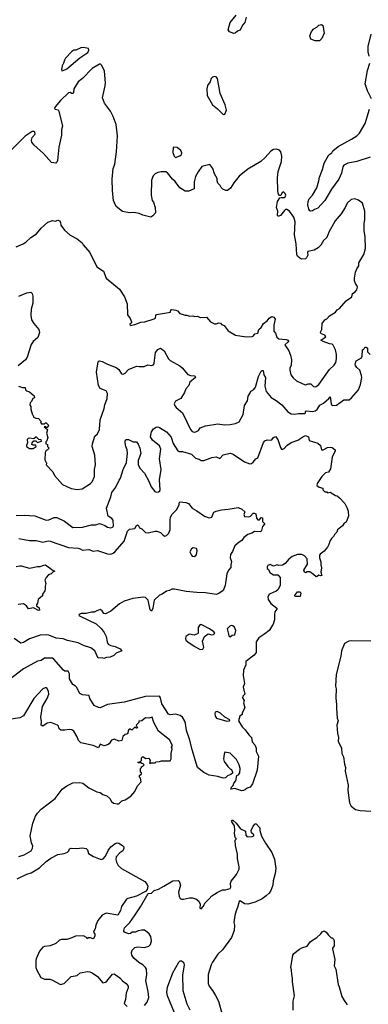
# Model space of a CAD drawing. Extents: x 1678431 to 1860718, y 384618 to 522882.
# Tile 364 of 473: x 1806874 to 1810815, y 416539 to 427668. Entities that reach past the tile are written whole.
import ezdxf

# ---------------------------------------------------------------- set-up
doc = ezdxf.new("R2010")
doc.units = 0

msp = doc.modelspace()

# ---------------------------------------------------------------- linework, layer by layer
at = {"layer": '0CON10XD'}
for points in [[(1809433, 427697), (1809420, 427635), (1809392, 427605), (1809365, 427550), (1809335, 427540), (1809310, 427515), (1809295, 427512), (1809245, 427532), (1809230, 427555), (1809253, 427635), (1809321, 427719)], [(1810265, 427428), (1810215, 427428), (1810165, 427448), (1810153, 427485), (1810173, 427535), (1810198, 427565), (1810232, 427585), (1810255, 427608), (1810285, 427612), (1810302, 427602), (1810317, 427515), (1810290, 427455), (1810265, 427428)], [(1810825, 427255), (1810815, 427305), (1810813, 427365), (1810848, 427505)], [(1807350, 427090), (1807365, 427093), (1807405, 427114), (1807555, 427236), (1807644, 427296), (1807656, 427325), (1807651, 427341), (1807595, 427353), (1807565, 427350), (1807510, 427325), (1807485, 427322), (1807465, 427308), (1807392, 427235), (1807380, 427210), (1807371, 427175), (1807354, 427145), (1807346, 427105), (1807350, 427090)], [(1810220, 423520), (1810225, 423521), (1810255, 423546), (1810377, 423713), (1810431, 423765), (1810447, 423793), (1810456, 423835), (1810456, 423885), (1810446, 423935), (1810419, 423989), (1810405, 424000), (1810375, 424004), (1810305, 424029), (1810280, 424045), (1810337, 424085), (1810325, 424103), (1810286, 424116), (1810275, 424130), (1810277, 424145), (1810290, 424165), (1810294, 424235), (1810325, 424277), (1810345, 424287), (1810378, 424322), (1810445, 424362), (1810462, 424388), (1810490, 424405), (1810565, 424490), (1810630, 424535), (1810637, 424575), (1810667, 424593), (1810686, 424614), (1810692, 424645), (1810686, 424665), (1810670, 424685), (1810660, 424715), (1810659, 424745), (1810669, 424815), (1810685, 424853), (1810709, 424885), (1810709, 424921), (1810764, 425016), (1810782, 425082), (1810779, 425215), (1810767, 425285), (1810769, 425365), (1810777, 425407), (1810777, 425505), (1810750, 425595), (1810705, 425628), (1810664, 425644), (1810623, 425637), (1810575, 425594), (1810554, 425545), (1810507, 425473), (1810439, 425395), (1810370, 425265), (1810345, 425205), (1810308, 425172), (1810279, 425121), (1810249, 425091), (1810205, 425062), (1810132, 425048), (1810128, 425035), (1810132, 425005), (1810118, 424975), (1810105, 424966), (1810065, 424963), (1810042, 424972), (1810015, 424996), (1810008, 425015), (1810000, 425135), (1809980, 425235), (1809990, 425385), (1809975, 425437), (1809925, 425503), (1809895, 425523), (1809878, 425522), (1809867, 425513), (1809824, 425456), (1809805, 425448), (1809795, 425448), (1809790, 425455), (1809793, 425505), (1809779, 425545), (1809790, 425615), (1809815, 425653), (1809831, 425659), (1809865, 425657), (1809875, 425665), (1809881, 425685), (1809874, 425705), (1809855, 425721), (1809841, 425715), (1809828, 425682), (1809812, 425682), (1809801, 425695), (1809793, 425733), (1809788, 425882), (1809798, 425952), (1809834, 426066), (1809839, 426125), (1809828, 426175), (1809810, 426195), (1809776, 426206), (1809745, 426200), (1809715, 426183), (1809649, 426111), (1809600, 426065), (1809452, 425978), (1809355, 425898), (1809294, 425826), (1809258, 425765), (1809225, 425738), (1809205, 425738), (1809172, 425752), (1809152, 425772), (1809142, 425795), (1809115, 425822), (1809106, 425846), (1809106, 425875), (1809076, 425925), (1809058, 425988), (1809022, 426032), (1808935, 426007), (1808890, 425950), (1808863, 425897), (1808846, 425835), (1808848, 425755), (1808785, 425731), (1808745, 425731), (1808685, 425766), (1808630, 425840), (1808603, 425865), (1808545, 425938), (1808525, 425947), (1808475, 425949), (1808435, 425940), (1808404, 425926), (1808382, 425905), (1808363, 425855), (1808359, 425685), (1808373, 425625), (1808386, 425605), (1808406, 425546), (1808408, 425485), (1808378, 425452), (1808355, 425438), (1808265, 425457), (1808225, 425476), (1808165, 425490), (1808117, 425487), (1808035, 425500), (1807965, 425558), (1807945, 425598), (1807936, 425625), (1807922, 425735), (1807918, 425865), (1807932, 425985), (1807949, 426035), (1807970, 426175), (1807978, 426355), (1807964, 426485), (1807932, 426575), (1807901, 426635), (1807834, 426725), (1807810, 426785), (1807840, 426920), (1807844, 426954), (1807834, 427085), (1807801, 427151), (1807786, 427166), (1807775, 427164), (1807695, 427115), (1807585, 427005), (1807534, 426966), (1807485, 426887), (1807484, 426845), (1807478, 426835), (1807465, 426833), (1807445, 426847), (1807425, 426842), (1807335, 426755), (1807276, 426685), (1807269, 426665), (1807276, 426656), (1807308, 426648), (1807316, 426636), (1807356, 426465), (1807346, 426425), (1807348, 426362), (1807316, 426226), (1807300, 426075), (1807293, 426057), (1807282, 426048), (1807235, 426053), (1807144, 426155), (1807035, 426254), (1807012, 426285), (1807006, 426305), (1807016, 426335), (1807050, 426375), (1807046, 426395), (1807037, 426405), (1807015, 426404), (1806935, 426352), (1806672, 426088)], [(1810852, 426772), (1810807, 426865), (1810781, 426945), (1810805, 427095), (1810832, 427175)], [(1809175, 426597), (1809195, 426600), (1809211, 426645), (1809196, 426706), (1809140, 426835), (1809110, 427005), (1809095, 427022), (1809075, 427027), (1809055, 427020), (1809037, 427005), (1809026, 426965), (1808997, 426925), (1808990, 426885), (1808995, 426810), (1809055, 426707), (1809112, 426662), (1809165, 426603), (1809175, 426597)], [(1810835, 426113), (1810685, 426065), (1810585, 426045), (1810540, 426025), (1810529, 426005), (1810513, 425935), (1810483, 425865), (1810399, 425751), (1810325, 425626), (1810245, 425537), (1810206, 425524), (1810185, 425507), (1810165, 425503), (1810155, 425508), (1810144, 425525), (1810131, 425575), (1810134, 425615), (1810148, 425645), (1810184, 425685), (1810232, 425768), (1810257, 425845), (1810263, 425887), (1810299, 425975), (1810316, 426045), (1810368, 426142), (1810404, 426165), (1810414, 426185), (1810474, 426236), (1810625, 426317), (1810684, 426355), (1810715, 426387), (1810780, 426495), (1810827, 426655)], [(1808635, 426112), (1808685, 426128), (1808702, 426145), (1808706, 426165), (1808695, 426190), (1808655, 426222), (1808615, 426228), (1808610, 426225), (1808607, 426167), (1808620, 426125), (1808635, 426112)], [(1806835, 425099), (1806913, 425135), (1806943, 425155), (1807000, 425205), (1807065, 425249), (1807115, 425310), (1807191, 425379), (1807245, 425398), (1807275, 425390), (1807305, 425402), (1807325, 425393), (1807336, 425376), (1807340, 425345), (1807380, 425290), (1807445, 425234), (1807525, 425191), (1807580, 425145), (1807591, 425125), (1807668, 425038), (1807747, 424875), (1807820, 424825), (1807853, 424745), (1808002, 424622), (1808057, 424535), (1808088, 424455), (1808091, 424331), (1808122, 424292), (1808137, 424255), (1808138, 424242), (1808120, 424225), (1808123, 424213), (1808177, 424223), (1808245, 424250), (1808287, 424253), (1808395, 424288), (1808408, 424295), (1808412, 424325), (1808420, 424335), (1808578, 424362), (1808582, 424388), (1808595, 424392), (1808640, 424385), (1808657, 424377), (1808685, 424348), (1808745, 424327), (1808765, 424328), (1808795, 424318), (1808832, 424322), (1808855, 424312), (1808885, 424318), (1808915, 424303), (1808985, 424307), (1809033, 424253), (1809078, 424232), (1809095, 424230), (1809125, 424243), (1809145, 424238), (1809155, 424222), (1809185, 424213), (1809232, 424152), (1809314, 424104), (1809435, 424084), (1809502, 424088), (1809517, 424095), (1809532, 424118), (1809568, 424125), (1809579, 424165), (1809605, 424190), (1809629, 424235), (1809670, 424265), (1809695, 424296), (1809725, 424312), (1809747, 424307), (1809761, 424285), (1809749, 424215), (1809749, 424149), (1809766, 424126), (1809780, 424080), (1809805, 424061), (1809885, 424054), (1809908, 424045), (1809912, 424035), (1809906, 424024), (1809870, 423995), (1809916, 423926), (1809936, 423876), (1809946, 423825), (1809944, 423765), (1809929, 423731), (1809928, 423705), (1809939, 423655), (1809965, 423620), (1810005, 423588), (1810075, 423551), (1810105, 423541), (1810135, 423554), (1810165, 423553), (1810195, 423524), (1810220, 423520)], [(1806865, 424544), (1806955, 424580), (1806998, 424588), (1807014, 424575), (1807023, 424543), (1807021, 424465), (1807005, 424398), (1807000, 424325), (1807007, 424277), (1807033, 424233), (1807091, 424165), (1807098, 424132), (1807079, 424075), (1807025, 424029), (1807003, 423997), (1806958, 423855), (1806938, 423822), (1806856, 423755)], [(1807190, 422805), (1807175, 422800), (1807162, 422775), (1807158, 422695), (1807178, 422655), (1807172, 422635), (1807248, 422558), (1807268, 422518), (1807358, 422415), (1807455, 422368), (1807525, 422357), (1807580, 422365), (1807674, 422426), (1807692, 422445), (1807719, 422505), (1807721, 422585), (1807731, 422635), (1807725, 422745), (1807694, 422845), (1807696, 422875), (1807725, 422960), (1807752, 422988), (1807777, 423035), (1807784, 423146), (1807830, 423275), (1807836, 423315), (1807862, 423385), (1807867, 423443), (1807850, 423475), (1807785, 423501), (1807763, 423533), (1807743, 423685), (1807760, 423800), (1807765, 423810), (1807775, 423814), (1807805, 423806), (1807865, 423773), (1807965, 423738), (1807994, 423715), (1808025, 423666), (1808045, 423660), (1808068, 423672), (1808105, 423713), (1808195, 423753), (1808225, 423747), (1808282, 423748), (1808324, 423766), (1808365, 423761), (1808385, 423769), (1808396, 423785), (1808409, 423905), (1808435, 423940), (1808464, 423954), (1808506, 423925), (1808558, 423835), (1808576, 423816), (1808685, 423756), (1808711, 423735), (1808775, 423657), (1808804, 423646), (1808854, 423644), (1808860, 423625), (1808799, 423571), (1808785, 423533), (1808753, 423497), (1808739, 423455), (1808695, 423386), (1808636, 423355), (1808619, 423325), (1808626, 423305), (1808644, 423284), (1808714, 423225), (1808806, 423035), (1808824, 423015), (1808845, 423006), (1808865, 423009), (1808894, 423025), (1808916, 423054), (1808975, 423076), (1809115, 423101), (1809185, 423090), (1809255, 423093), (1809315, 423105), (1809355, 423124), (1809400, 423205), (1809414, 423306), (1809448, 423362), (1809456, 423414), (1809481, 423451), (1809489, 423471), (1809520, 423490), (1809540, 423515), (1809574, 423635), (1809603, 423695), (1809615, 423704), (1809625, 423702), (1809634, 423654), (1809654, 423625), (1809646, 423525), (1809662, 423465), (1809717, 423397), (1809775, 423364), (1809836, 423315), (1809907, 423237), (1809945, 423212), (1809985, 423208), (1810025, 423217), (1810094, 423216), (1810106, 423224), (1810105, 423240), (1810112, 423248), (1810185, 423241), (1810214, 423246), (1810237, 423263), (1810269, 423311), (1810308, 423335), (1810368, 423385), (1810385, 423407), (1810394, 423325), (1810399, 423315), (1810415, 423306), (1810455, 423313), (1810540, 423370), (1810598, 423372), (1810627, 423393), (1810705, 423484), (1810727, 423545), (1810742, 423625), (1810740, 423645), (1810719, 423705), (1810685, 423736), (1810669, 423759), (1810666, 423775), (1810678, 423812), (1810739, 423845), (1810746, 423864), (1810748, 423935), (1810764, 423946), (1810775, 423966), (1810792, 423965), (1810806, 423955), (1810807, 423915), (1810837, 423885)], [(1806860, 423525), (1806905, 423510), (1806935, 423510), (1806940, 423485), (1806950, 423475), (1806983, 423463), (1807038, 423415), (1807040, 423395), (1807022, 423388), (1807007, 423353), (1806993, 423337), (1806990, 423315), (1807000, 423295), (1807000, 423265), (1807013, 423213), (1807030, 423185), (1807030, 423175), (1807055, 423163), (1807085, 423160), (1807117, 423127), (1807110, 423115), (1807122, 423102), (1807155, 423100), (1807165, 423110), (1807175, 423110), (1807198, 423085), (1807197, 423073), (1807185, 423060), (1807175, 423060), (1807165, 423070), (1807150, 423065), (1807190, 423035), (1807178, 422995), (1807192, 422945), (1807182, 422908), (1807170, 422895), (1807170, 422875), (1807188, 422868), (1807190, 422845), (1807208, 422825), (1807190, 422805)], [(1806835, 422064), (1806925, 422068), (1807045, 422061), (1807175, 422012), (1807205, 422017), (1807265, 422042), (1807295, 422043), (1807379, 421999), (1807475, 421928), (1807584, 421934), (1807685, 421958), (1807735, 421959), (1807775, 421972), (1807798, 421968), (1807835, 421951), (1807865, 421931), (1807905, 421924), (1807925, 421931), (1807935, 421945), (1807932, 422012), (1807915, 422031), (1807874, 422055), (1807857, 422147), (1807903, 422275), (1807914, 422325), (1807960, 422385), (1807997, 422463), (1808015, 422487), (1808045, 422583), (1808081, 422665), (1808092, 422765), (1808089, 422805), (1808072, 422845), (1808067, 422885), (1808067, 422905), (1808075, 422922), (1808105, 422923), (1808155, 422897), (1808195, 422898), (1808215, 422872), (1808234, 422824), (1808242, 422765), (1808212, 422685), (1808212, 422638), (1808235, 422595), (1808285, 422541), (1808335, 422453), (1808359, 422389), (1808401, 422335), (1808415, 422329), (1808445, 422332), (1808458, 422342), (1808462, 422355), (1808456, 422466), (1808473, 422585), (1808454, 422705), (1808470, 422815), (1808453, 422853), (1808375, 422914), (1808354, 422955), (1808365, 423011), (1808385, 423042), (1808415, 423064), (1808435, 423067), (1808455, 423060), (1808535, 423010), (1808585, 422949), (1808609, 422879), (1808663, 422795), (1808675, 422786), (1808715, 422788), (1808815, 422756), (1808863, 422713), (1808902, 422702), (1808927, 422687), (1808956, 422684), (1809029, 422711), (1809045, 422719), (1809095, 422726), (1809135, 422710), (1809175, 422751), (1809255, 422770), (1809288, 422758), (1809415, 422671), (1809475, 422649), (1809495, 422653), (1809514, 422666), (1809545, 422703), (1809566, 422715), (1809632, 422888), (1809645, 422907), (1809672, 422918), (1809705, 422914), (1809725, 422919), (1809745, 422946), (1809765, 422957), (1809794, 422925), (1809823, 422833), (1809832, 422815), (1809841, 422811), (1809865, 422820), (1809893, 422857), (1809945, 422890), (1810020, 422915), (1810075, 422954), (1810105, 422968), (1810138, 422955), (1810145, 422912), (1810245, 422882), (1810274, 422854), (1810288, 422808), (1810305, 422808), (1810355, 422832), (1810390, 422835), (1810405, 422832), (1810440, 422805), (1810440, 422795), (1810407, 422725), (1810387, 422593), (1810367, 422555), (1810333, 422545), (1810290, 422505), (1810238, 422425), (1810232, 422405), (1810260, 422385), (1810300, 422375), (1810300, 422355), (1810323, 422333), (1810345, 422330), (1810355, 422322), (1810385, 422328), (1810445, 422290), (1810465, 422288), (1810490, 422265), (1810551, 422201), (1810578, 422148), (1810589, 422115), (1810590, 422055), (1810565, 421988), (1810544, 421976), (1810525, 421948), (1810467, 421903), (1810458, 421875), (1810438, 421855), (1810422, 421825), (1810398, 421805), (1810380, 421775), (1810370, 421735), (1810353, 421705), (1810318, 421662), (1810271, 421629), (1810263, 421617), (1810263, 421585), (1810279, 421539), (1810277, 421505), (1810287, 421473), (1810278, 421425), (1810290, 421385), (1810275, 421382), (1810255, 421390), (1810237, 421373), (1810225, 421372), (1810196, 421396), (1810155, 421428), (1810124, 421426), (1810105, 421418), (1810093, 421423), (1810088, 421445), (1810126, 421515), (1810124, 421574), (1810095, 421610), (1810064, 421624), (1810015, 421622), (1809955, 421600), (1809915, 421571), (1809875, 421520), (1809846, 421504), (1809805, 421499), (1809784, 421506), (1809745, 421492), (1809705, 421509), (1809680, 421500), (1809670, 421485), (1809672, 421465), (1809688, 421455), (1809701, 421421), (1809745, 421393), (1809792, 421392), (1809817, 421365), (1809818, 421275), (1809795, 421228), (1809775, 421208), (1809705, 421180), (1809695, 421172), (1809681, 421145), (1809684, 421115), (1809715, 421070), (1809782, 421015), (1809782, 421005), (1809760, 420975), (1809754, 420945), (1809756, 420885), (1809739, 420835), (1809695, 420765), (1809645, 420725), (1809577, 420683), (1809549, 420635), (1809549, 420515), (1809526, 420485), (1809432, 420415), (1809430, 420375), (1809406, 420315), (1809401, 420255), (1809414, 420165), (1809401, 420125), (1809418, 420045), (1809398, 420022), (1809392, 420005), (1809413, 419975), (1809406, 419945), (1809418, 419892), (1809390, 419835), (1809390, 419815), (1809363, 419797), (1809347, 419745), (1809389, 419675), (1809423, 419643), (1809464, 419584), (1809496, 419555), (1809502, 419505), (1809532, 419472), (1809547, 419435), (1809549, 419395), (1809574, 419345), (1809560, 419185), (1809505, 419030), (1809480, 418995), (1809445, 418983), (1809425, 418968), (1809405, 418956), (1809385, 418954), (1809305, 418978), (1809262, 418972), (1809270, 418995), (1809287, 419013), (1809295, 419040), (1809316, 419064), (1809330, 419125), (1809346, 419134), (1809362, 419155), (1809367, 419205), (1809357, 419245), (1809326, 419306), (1809255, 419377), (1809195, 419390), (1809184, 419366), (1809179, 419315), (1809184, 419284), (1809227, 419227), (1809255, 419200), (1809270, 419195), (1809280, 419165), (1809278, 419152), (1809260, 419135), (1809225, 419120), (1809202, 419098), (1809175, 419094), (1809113, 419113), (1809015, 419130), (1808955, 419161), (1808886, 419215), (1808823, 419415), (1808799, 419525), (1808759, 419635), (1808748, 419712), (1808742, 419738), (1808716, 419786), (1808687, 419805), (1808635, 419818), (1808575, 419810), (1808555, 419820), (1808481, 419935), (1808467, 420005), (1808454, 420024), (1808295, 420018), (1808055, 419956), (1807865, 419929), (1807785, 419892), (1807765, 419894), (1807714, 419915), (1807668, 419995), (1807661, 420031), (1807585, 420038), (1807555, 420053), (1807515, 420124), (1807505, 420137), (1807474, 420155), (1807437, 420217), (1807436, 420276), (1807423, 420303), (1807385, 420304), (1807369, 420315), (1807261, 420441), (1807245, 420450), (1807155, 420450), (1807115, 420427), (1807075, 420416), (1806918, 420332), (1806755, 420208)], [(1807025, 422820), (1807060, 422845), (1807055, 422860), (1807025, 422858), (1807010, 422865), (1807013, 422887), (1807032, 422908), (1807055, 422910), (1807075, 422890), (1807120, 422905), (1807118, 422918), (1807092, 422922), (1807065, 422950), (1807055, 422950), (1807035, 422930), (1806985, 422940), (1806970, 422935), (1806958, 422922), (1806962, 422885), (1806950, 422855), (1806952, 422845), (1806985, 422820), (1807025, 422820)], [(1806865, 421803), (1806985, 421781), (1807061, 421781), (1807135, 421764), (1807195, 421777), (1807220, 421775), (1807425, 421701), (1807534, 421694), (1807559, 421689), (1807585, 421674), (1807655, 421679), (1807705, 421662), (1807755, 421667), (1807865, 421631), (1807905, 421629), (1807930, 421640), (1807952, 421658), (1808054, 421775), (1808093, 421887), (1808115, 421910), (1808174, 421916), (1808195, 421952), (1808205, 421959), (1808221, 421945), (1808230, 421925), (1808255, 421912), (1808295, 421873), (1808325, 421868), (1808405, 421888), (1808425, 421887), (1808465, 421873), (1808495, 421842), (1808515, 421832), (1808535, 421840), (1808560, 421865), (1808577, 421905), (1808574, 422015), (1808580, 422045), (1808599, 422081), (1808645, 422127), (1808678, 422185), (1808678, 422205), (1808685, 422217), (1808752, 422212), (1808781, 422201), (1808825, 422147), (1808878, 422118), (1808962, 422055), (1809015, 422036), (1809046, 422045), (1809070, 422100), (1809095, 422112), (1809155, 422129), (1809230, 422135), (1809345, 422156), (1809386, 422136), (1809418, 422105), (1809407, 422075), (1809415, 422054), (1809465, 422051), (1809485, 422057), (1809515, 422090), (1809525, 422092), (1809543, 422083), (1809552, 422035), (1809565, 422016), (1809584, 422016), (1809605, 422040), (1809618, 422038), (1809620, 421995), (1809640, 421975), (1809642, 421965), (1809620, 421940), (1809608, 421895), (1809599, 421881), (1809527, 421883), (1809497, 421865), (1809455, 421851), (1809408, 421815), (1809385, 421780), (1809355, 421764), (1809307, 421723), (1809281, 421659), (1809256, 421625), (1809252, 421585), (1809270, 421545), (1809260, 421505), (1809260, 421475), (1809235, 421446), (1809217, 421403), (1809198, 421272), (1809173, 421215), (1809125, 421182), (1809095, 421172), (1808975, 421190), (1808875, 421193), (1808755, 421206), (1808625, 421231), (1808595, 421230), (1808567, 421215), (1808532, 421208), (1808485, 421176), (1808455, 421165), (1808395, 421108), (1808379, 421015), (1808365, 420982), (1808348, 420998), (1808325, 421109), (1808297, 421137), (1808275, 421141), (1808154, 421126), (1808055, 421095), (1808001, 421065), (1807905, 420984), (1807845, 420951), (1807826, 420956), (1807807, 420985), (1807785, 421001), (1807745, 420988), (1807715, 420970), (1807685, 420971), (1807625, 420958), (1807570, 420955), (1807547, 420945), (1807544, 420935), (1807556, 420925), (1807739, 420839), (1807795, 420787), (1807828, 420742), (1807852, 420695), (1807864, 420635), (1807875, 420611), (1807905, 420596), (1807955, 420584), (1808008, 420558), (1808028, 420535), (1807963, 420507), (1807940, 420480), (1807896, 420464), (1807855, 420461), (1807825, 420449), (1807805, 420456), (1807761, 420451), (1807725, 420534), (1807680, 420570), (1807595, 420595), (1807535, 420626), (1807415, 420650), (1807365, 420669), (1807285, 420676), (1807205, 420712), (1807175, 420717), (1807105, 420713), (1806985, 420671), (1806915, 420628), (1806885, 420622), (1806811, 420675)], [(1808845, 421602), (1808865, 421612), (1808874, 421625), (1808881, 421665), (1808872, 421692), (1808835, 421700), (1808815, 421686), (1808796, 421655), (1808815, 421614), (1808825, 421606), (1808845, 421602)], [(1806835, 421486), (1806875, 421497), (1806892, 421495), (1806985, 421470), (1807074, 421486), (1807105, 421486), (1807145, 421504), (1807165, 421506), (1807252, 421442), (1807270, 421435), (1807252, 421428), (1807230, 421405), (1807200, 421395), (1807172, 421365), (1807158, 421335), (1807170, 421295), (1807160, 421265), (1807162, 421235), (1807157, 421213), (1807130, 421175), (1807132, 421155), (1807084, 421115), (1807077, 421075), (1807062, 421055), (1807065, 421042), (1807095, 421020), (1807098, 420995), (1807085, 420992), (1807030, 421020), (1806975, 421010), (1806950, 421045), (1806915, 421066), (1806855, 421060)], [(1809995, 421148), (1809980, 421155), (1810015, 421200), (1810045, 421200), (1810052, 421185), (1810045, 421150), (1809995, 421148)], [(1808915, 420549), (1808945, 420553), (1808956, 420575), (1808940, 420645), (1808962, 420695), (1809005, 420727), (1809045, 420714), (1809065, 420718), (1809080, 420735), (1809069, 420749), (1809018, 420785), (1808935, 420830), (1808915, 420832), (1808891, 420799), (1808892, 420735), (1808885, 420728), (1808845, 420710), (1808795, 420724), (1808785, 420721), (1808752, 420698), (1808747, 420675), (1808754, 420655), (1808774, 420635), (1808846, 420586), (1808915, 420549)], [(1809255, 420692), (1809275, 420710), (1809308, 420715), (1809318, 420765), (1809303, 420803), (1809285, 420817), (1809265, 420820), (1809250, 420815), (1809220, 420785), (1809233, 420723), (1809240, 420705), (1809255, 420692)], [(1810844, 420644), (1810623, 420647), (1810595, 420642), (1810545, 420616), (1810511, 420535), (1810504, 420475), (1810452, 420268), (1810446, 420135), (1810452, 420105), (1810449, 420005), (1810456, 419925), (1810454, 419885), (1810464, 419775), (1810476, 419745), (1810461, 419695), (1810467, 419605), (1810480, 419555), (1810476, 419515), (1810511, 419435), (1810517, 419375), (1810536, 419335), (1810547, 419255), (1810559, 419215), (1810554, 419175), (1810586, 419015), (1810582, 418958), (1810604, 418815), (1810620, 418780), (1810672, 418742), (1810725, 418729), (1810845, 418724)], [(1806865, 418210), (1806925, 418227), (1807005, 418274), (1807020, 418305), (1807021, 418325), (1807006, 418365), (1806994, 418445), (1807022, 418585), (1807054, 418664), (1807075, 418699), (1807115, 418744), (1807275, 418865), (1807355, 418970), (1807405, 419009), (1807475, 419042), (1807555, 419046), (1807588, 419038), (1807655, 418986), (1807745, 418942), (1807785, 418932), (1807815, 418910), (1807858, 418895), (1807894, 418865), (1807913, 418833), (1807935, 418814), (1807975, 418804), (1807995, 418807), (1808029, 418841), (1808065, 418850), (1808129, 418891), (1808177, 418945), (1808205, 419010), (1808247, 419053), (1808240, 419095), (1808230, 419105), (1808230, 419125), (1808250, 419145), (1808250, 419155), (1808240, 419165), (1808240, 419205), (1808250, 419215), (1808250, 419225), (1808265, 419230), (1808280, 419245), (1808268, 419258), (1808255, 419260), (1808245, 419270), (1808215, 419270), (1808212, 419278), (1808238, 419282), (1808250, 419295), (1808250, 419325), (1808263, 419337), (1808275, 419338), (1808295, 419318), (1808335, 419320), (1808340, 419315), (1808340, 419305), (1808350, 419295), (1808340, 419265), (1808348, 419262), (1808355, 419270), (1808405, 419270), (1808415, 419280), (1808455, 419282), (1808478, 419292), (1808575, 419290), (1808588, 419315), (1808588, 419375), (1808598, 419425), (1808592, 419445), (1808600, 419465), (1808568, 419528), (1808443, 419625), (1808392, 419725), (1808370, 419785), (1808335, 419773), (1808295, 419778), (1808255, 419742), (1808222, 419738), (1808220, 419725), (1808190, 419695), (1808206, 419664), (1808195, 419660), (1808175, 419670), (1808145, 419640), (1808135, 419640), (1808125, 419650), (1808112, 419648), (1808100, 419635), (1808095, 419600), (1808087, 419593), (1808065, 419590), (1808040, 419565), (1808028, 419522), (1807995, 419512), (1807944, 419536), (1807912, 419525), (1807886, 419484), (1807867, 419473), (1807825, 419461), (1807785, 419480), (1807765, 419440), (1807705, 419466), (1807565, 419494), (1807540, 419520), (1807523, 419563), (1807487, 419627), (1807463, 419643), (1807435, 419647), (1807385, 419637), (1807338, 419638), (1807322, 419652), (1807312, 419682), (1807300, 419695), (1807226, 419726), (1807184, 419716), (1807135, 419683), (1807118, 419695), (1807122, 419735), (1807111, 419785), (1807132, 419905), (1807184, 419996), (1807202, 420045), (1807200, 420075), (1807185, 420108), (1807175, 420117), (1807162, 420118), (1807137, 420105), (1807034, 419995), (1806915, 419800), (1806875, 419776), (1806755, 419760)], [(1809215, 419739), (1809245, 419742), (1809250, 419755), (1809195, 419783), (1809145, 419830), (1809105, 419850), (1809085, 419842), (1809079, 419825), (1809084, 419795), (1809100, 419775), (1809215, 419739)], [(1808285, 416527), (1808316, 416564), (1808334, 416615), (1808327, 416685), (1808299, 416805), (1808313, 416875), (1808307, 416935), (1808298, 416955), (1808266, 416986), (1808221, 417011), (1808165, 417062), (1808143, 417095), (1808137, 417125), (1808145, 417152), (1808175, 417183), (1808205, 417190), (1808285, 417181), (1808335, 417197), (1808353, 417215), (1808364, 417255), (1808356, 417305), (1808337, 417337), (1808316, 417356), (1808285, 417376), (1808256, 417376), (1808212, 417368), (1808185, 417354), (1808147, 417353), (1808125, 417338), (1808105, 417337), (1808060, 417355), (1808050, 417365), (1808050, 417375), (1808058, 417405), (1808118, 417465), (1808170, 417540), (1808238, 417642), (1808325, 417790), (1808365, 417796), (1808395, 417824), (1808445, 417842), (1808505, 417874), (1808605, 417936), (1808665, 417938), (1808675, 417930), (1808692, 417885), (1808671, 417805), (1808677, 417757), (1808688, 417735), (1808705, 417727), (1808725, 417726), (1808794, 417744), (1808824, 417744), (1808865, 417730), (1808898, 417705), (1808913, 417673), (1808910, 417625), (1808925, 417620), (1808948, 417645), (1808970, 417685), (1809015, 417733), (1809047, 417765), (1809106, 417804), (1809165, 417832), (1809200, 417835), (1809255, 417850), (1809262, 417865), (1809259, 417905), (1809265, 417932), (1809324, 418006), (1809354, 418065), (1809354, 418095), (1809337, 418187), (1809337, 418235), (1809312, 418335), (1809310, 418395), (1809320, 418405), (1809320, 418415), (1809310, 418425), (1809302, 418475), (1809307, 418505), (1809302, 418555), (1809273, 418603), (1809270, 418615), (1809275, 418620), (1809285, 418620), (1809323, 418585), (1809371, 418521), (1809426, 418496), (1809431, 418451), (1809445, 418432), (1809503, 418437), (1809520, 418445), (1809520, 418455), (1809496, 418476), (1809492, 418502), (1809515, 418553), (1809535, 418578), (1809548, 418578), (1809590, 418535), (1809590, 418505), (1809609, 418439), (1809652, 418362), (1809723, 418255), (1809755, 418180), (1809769, 418075), (1809762, 418018), (1809739, 417935), (1809736, 417885), (1809714, 417825), (1809695, 417797), (1809660, 417765), (1809615, 417732), (1809535, 417693), (1809455, 417670), (1809415, 417674), (1809365, 417708), (1809355, 417700), (1809338, 417632), (1809320, 417595), (1809306, 417545), (1809296, 417465), (1809302, 417435), (1809299, 417375), (1809269, 417295), (1809166, 417155), (1809114, 417106), (1809055, 417016), (1809039, 416985), (1809003, 416877), (1809003, 416773), (1809015, 416746), (1809055, 416696), (1809089, 416639), (1809122, 416575), (1809164, 416425)], [(1806845, 417957), (1806955, 418011), (1807005, 418025), (1807097, 418083), (1807173, 418155), (1807225, 418193), (1807305, 418232), (1807375, 418243), (1807415, 418260), (1807430, 418275), (1807438, 418295), (1807454, 418306), (1807515, 418302), (1807585, 418308), (1807625, 418301), (1807641, 418285), (1807652, 418245), (1807710, 418210), (1807765, 418189), (1807795, 418177), (1807818, 418182), (1807843, 418215), (1807873, 418277), (1807905, 418320), (1807955, 418357), (1807975, 418363), (1807995, 418360), (1808038, 418335), (1808050, 418320), (1808051, 418305), (1808040, 418275), (1808005, 418253), (1807966, 418205), (1807961, 418175), (1807968, 418145), (1807987, 418107), (1808025, 418076), (1808287, 417927), (1808316, 417895), (1808324, 417875), (1808314, 417836), (1808297, 417813), (1808195, 417761), (1808095, 417736), (1808083, 417727), (1808026, 417645), (1808012, 417598), (1807985, 417548), (1807852, 417568), (1807805, 417546), (1807772, 417505), (1807756, 417485), (1807736, 417434), (1807728, 417392), (1807712, 417365), (1807710, 417355), (1807722, 417332), (1807722, 417315), (1807717, 417293), (1807705, 417280), (1807675, 417290), (1807645, 417290), (1807635, 417280), (1807630, 417295), (1807595, 417314), (1807505, 417309), (1807465, 417290), (1807405, 417272), (1807345, 417272), (1807325, 417266), (1807282, 417225), (1807220, 417200), (1807155, 417193), (1807134, 417185), (1807099, 417141), (1807061, 417055), (1807058, 417035), (1807056, 416955), (1807066, 416925), (1807112, 416842), (1807154, 416824), (1807213, 416823), (1807236, 416816), (1807334, 416764), (1807376, 416774), (1807455, 416854), (1807525, 416865), (1807556, 416894), (1807645, 416909), (1807667, 416907), (1807695, 416895), (1807753, 416853), (1807815, 416782), (1807845, 416790), (1807858, 416802), (1807925, 416880), (1807943, 416883), (1807955, 416877), (1808005, 416840), (1808037, 416805), (1808078, 416775), (1808102, 416745), (1808102, 416725), (1808079, 416665), (1808070, 416595), (1808055, 416550), (1808090, 416515)], [(1809966, 416475), (1809965, 416575), (1809980, 416635), (1809959, 416795), (1809959, 416835), (1809949, 416875), (1809948, 416928), (1809939, 416955), (1809961, 417095), (1809975, 417112), (1810039, 417161), (1810065, 417177), (1810125, 417198), (1810162, 417248), (1810232, 417295), (1810278, 417335), (1810295, 417360), (1810315, 417368), (1810340, 417355), (1810365, 417320), (1810395, 417290), (1810405, 417290), (1810420, 417275), (1810428, 417255), (1810429, 417201), (1810410, 417175), (1810410, 417165), (1810438, 417045), (1810430, 416975), (1810450, 416935), (1810474, 416765), (1810487, 416737), (1810515, 416628), (1810542, 416582), (1810576, 416535)], [(1808624, 416444), (1808545, 416635), (1808538, 416675), (1808546, 416734), (1808605, 416894), (1808673, 417017), (1808690, 417030), (1808705, 417031), (1808726, 417016), (1808732, 416985), (1808726, 416936)], [(1808726, 416936), (1808713, 416873), (1808717, 416695), (1808764, 416545), (1808798, 416478)]]:
    msp.add_lwpolyline(points, dxfattribs=at)

doc.saveas('drawing.dxf')
